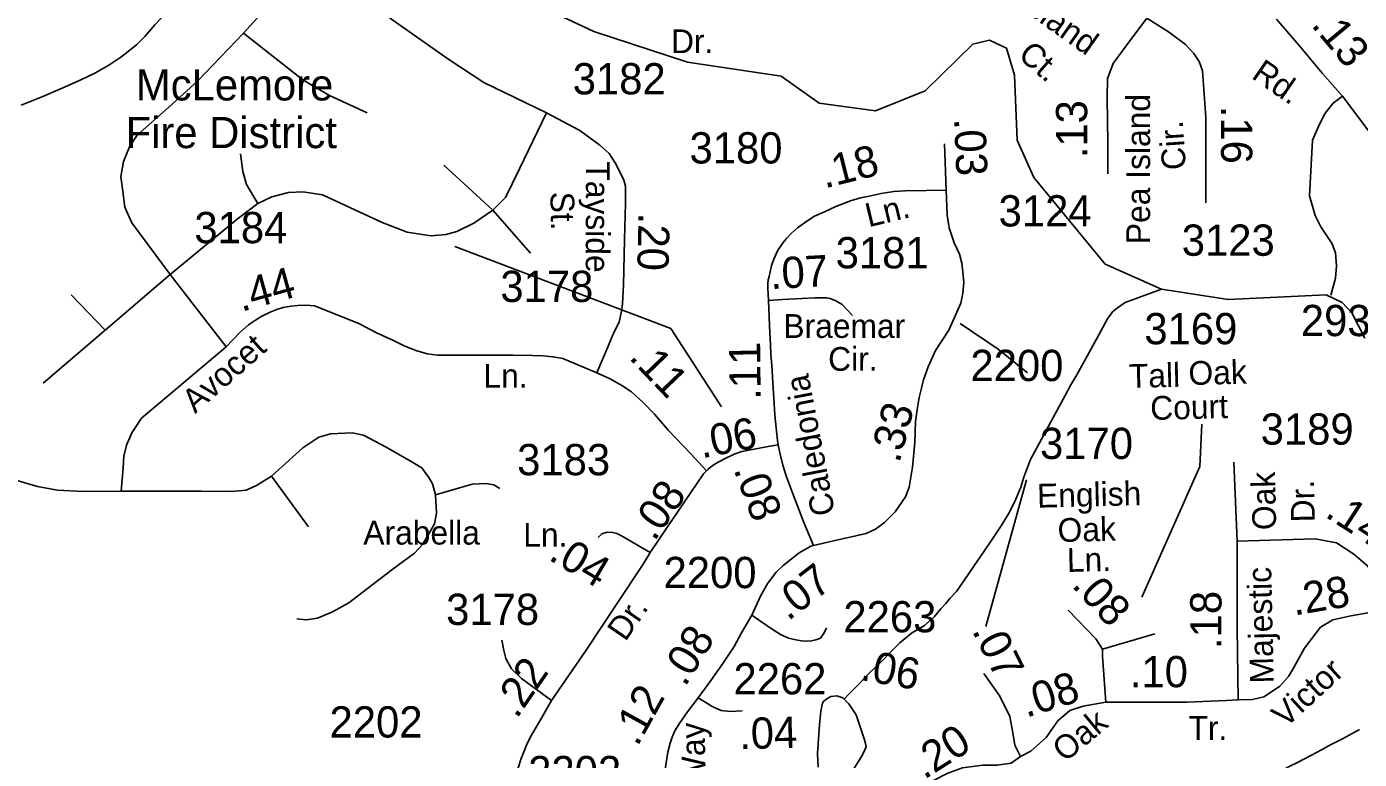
# Model space of a CAD drawing. Extents: x 2082433 to 2279600, y 546599 to 755198.
# Drawn here: x 2138773 to 2144102, y 663402 to 666332 of the extents above; entities that cross this region are included whole.
import ezdxf

# ---------------------------------------------------------------- set-up
doc = ezdxf.new("R2010")
doc.units = 0
for name, color, linetype in [('Exist Boundary Political Fire Districts Label', 7, 'Continuous'), ('Exist Hydrographic Creek Single Shore', 7, 'Continuous'), ('Exist Hydrographic Pond Under 1500 Sq Ft', 7, 'Continuous'), ('Exist Road Non-System Type 51', 7, 'Continuous'), ('Exist Road Secondary Mileage Hundredths English Label', 7, 'Continuous'), ('Exist Road Secondary Type 51 Attributed', 7, 'Continuous'), ('Exist Road Secondary Type 51 Label', 7, 'Continuous'), ('Exist Road Secondary Type 51 Number Label', 7, 'Continuous')]:
    doc.layers.add(name, color=color, linetype=linetype)

msp = doc.modelspace()

# ---------------------------------------------------------------- linework, layer by layer
at = {"layer": 'Exist Hydrographic Creek Single Shore'}
for points in [[(2144123.9, 665086.7), (2144072.2, 665188), (2144033, 665229.4), (2143968.7, 665259.3), (2143577.7, 665241), (2143310.7, 665282.6), (2143085.8, 665382.3), (2142800.7, 665729.3), (2142733.7, 665878.2), (2142723.7, 666137.6), (2142690.6, 666246.5), (2142623.8, 666277.4), (2142556.7, 666262.3), (2142365.6, 666075.9), (2142166.7, 665994.8), (2141941.8, 666025.6), (2141790.7, 666133.7), (2141415.6, 666190.5), (2141040.8, 666312.9), (2140480.8, 666576.9), (2139996.7, 666934.5), (2139837.8, 667075.5), (2139778.7, 667191.5)], [(2138750.8, 666018.5), (2138838.6, 666053.1), (2138906.3, 666081.4), (2138986.7, 666117.5), (2139046.3, 666145.8), (2139102.3, 666178.3), (2139150.1, 666210.4), (2139179.8, 666232.7), (2139213.7, 666260.8), (2139245.4, 666292.9), (2139285.4, 666338.8), (2139329.3, 666385.3), (2139374.8, 666437.2), (2139528.2, 666620.1), (2139573.7, 666671.9), (2139615.6, 666720.4), (2139645.3, 666754.4), (2139671.1, 666784.6), (2139701.3, 666812.5), (2139743.1, 666846.7), (2139779, 666874.9), (2139806.9, 666895), (2139854.8, 666927.1), (2139943.1, 666982)], [(2142041.4, 663643.1), (2142062, 663664.1), (2142102.2, 663704.3), (2142142, 663746.2), (2142189.6, 663792.5), (2142231, 663834.5), (2142265.2, 663868.6), (2142311.2, 663907.1), (2142362.8, 663937), (2142403, 663973.6), (2142428.3, 664003.3), (2142448.6, 664025.4), (2142464.3, 664045.8), (2142490.6, 664073.8), (2142520.1, 664116), (2142563.6, 664178), (2142601.5, 664234.3), (2142635.4, 664284.4), (2142673.1, 664340.3), (2142702.8, 664390.5), (2142728.4, 664442.6), (2142748.3, 664490.7), (2142760, 664530.7), (2142772.3, 664562.6), (2142787.5, 664600.8), (2142821.5, 664665), (2142877.3, 664769.3), (2142925.1, 664857.4), (2142948.7, 664899.3), (2142972.3, 664939.5), (2143043.8, 665069.8), (2143095.1, 665163.9), (2143115.2, 665192.1), (2143135.3, 665208.1), (2143165, 665228.3), (2143310.7, 665282.6)], [(2143437.2, 663162.8), (2143493.7, 663176.2), (2143547.6, 663198.5), (2143593.4, 663220.8), (2143669.2, 663275.1), (2143701.4, 663297.4), (2143738.7, 663325.3), (2143786.7, 663355.4), (2143820.8, 663373.8), (2143854.8, 663389.7), (2143910.6, 663418.2), (2143950.4, 663440.2), (2143984.6, 663458.5), (2144034.4, 663484.7), (2144102.1, 663521.1)]]:
    msp.add_lwpolyline(points, dxfattribs=at)
at = {"layer": 'Exist Hydrographic Pond Under 1500 Sq Ft'}
for points in [[(2141938.2, 663371.2), (2141935.8, 663425.1), (2141943.5, 663541.1), (2141949.3, 663595), (2141955, 663627), (2141958.9, 663633.3), (2141968.8, 663641.1), (2141989.1, 663653.5), (2142013.3, 663655.5), (2142037.1, 663647.4), (2142061, 663623.5)], [(2142061, 663623.5), (2142089.5, 663579.8), (2142107.6, 663527.7), (2142121.5, 663484.1), (2142127.9, 663465.8), (2142129.7, 663452.1), (2142119.9, 663428.1), (2142111.9, 663413.8), (2142074.4, 663353.8)]]:
    msp.add_lwpolyline(points, dxfattribs=at)
at = {"layer": 'Exist Road Non-System Type 51'}
for p, q in [((2140851.5, 665987), (2140984.9, 665916.3)), ((2140637.6, 665597.7), (2140441, 665777.7)), ((2140637.6, 665597.7), (2140788.3, 665426.6)), ((2139347.5, 665341.1), (2139087.7, 665118.9)), ((2139571, 665051.2), (2139347.5, 665341.1)), ((2139087.7, 665118.9), (2138951.1, 665259.3)), ((2139087.7, 665118.9), (2138838.8, 664905.7)), ((2139751.8, 664534.7), (2139900.6, 664332)), ((2143075.6, 663842), (2143284.4, 663904))]:
    msp.add_line(p, q, dxfattribs=at)
for points in [[(2140851.5, 665987), (2140601.9, 666108.3), (2140460.8, 666200.2), (2140237.4, 666358.6), (2140139.1, 666432.6), (2140085.5, 666468.4), (2140043.3, 666481.1), (2140005, 666488.8), (2139913.7, 666491.3), (2139843.5, 666473.5), (2139769.5, 666435.2), (2139706.9, 666379), (2139640.5, 666306.2)], [(2139640.5, 666306.2), (2139456.7, 666113.4), (2139341.2, 666010), (2139214.8, 665897.7), (2139184.1, 665851.7), (2139159.9, 665793), (2139149.7, 665733), (2139156, 665683.2), (2139166.3, 665610.4), (2139194.3, 665547.9), (2139347.5, 665341.1)], [(2139640.5, 666306.2), (2139878, 666119.8), (2139984, 666057.3), (2140134.6, 665987)], [(2143987.5, 665258.4), (2144006.1, 665326.6), (2144010.2, 665376.2), (2144006.1, 665427.9), (2143993.7, 665463.1), (2143948.2, 665531.3), (2143925.4, 665576.8), (2143902.7, 665655.4), (2143915.1, 665878.7), (2143944, 665944.8), (2143964.7, 665986.2), (2143997.8, 666025.5), (2144035, 666054.4)], [(2140637.6, 665597.7), (2140687.4, 665648.7), (2140743.6, 665763.6), (2140851.5, 665987)], [(2139698, 665624.5), (2139652.7, 665701.1), (2139637.3, 665753.4), (2139628.4, 665823.6)], [(2139698, 665624.5), (2139753.5, 665651.3), (2139819.9, 665669.2), (2139877.4, 665671.7), (2139956.5, 665658.9), (2140194.6, 665549.1), (2140294.2, 665510.8), (2140388.7, 665495.5), (2140448.7, 665500.6), (2140493.3, 665513.4), (2140561, 665546.6), (2140637.6, 665597.7)], [(2139347.5, 665341.1), (2139615, 665561.9), (2139698, 665624.5)], [(2142505.3, 665145.4), (2142658.4, 665042), (2142774.6, 664947.1)], [(2139751.8, 664534.7), (2139877.9, 664647.3), (2139941, 664690.8), (2139988.5, 664704.2), (2140074.3, 664707.3), (2140119.8, 664698), (2140210.8, 664650.4), (2140311.1, 664593.6), (2140353.5, 664567.7), (2140381.4, 664528.5), (2140395.9, 664503.6), (2140408.3, 664460.2)], [(2138549.4, 664623.6), (2138625.9, 664562.6), (2138716.9, 664522.2), (2138817.2, 664493.3), (2138896.8, 664478.8), (2138999.1, 664473.7), (2139150.8, 664474.4)], [(2139150.8, 664474.4), (2139473.7, 664474.7), (2139592.6, 664472.6), (2139650.4, 664478.8), (2139692.8, 664497.4), (2139751.8, 664534.7)], [(2140408.3, 664460.2), (2140555.1, 664502.6), (2140608.8, 664505.7), (2140641.9, 664499.5), (2140664.7, 664485)], [(2140408.3, 664460.2), (2140412.4, 664386.8), (2140404.1, 664344.4), (2140381.4, 664304.1), (2140355.5, 664261.7), (2140323.5, 664226.6), (2140233.5, 664159.4), (2140061.9, 664028.1), (2139995.8, 663991.9), (2139935.8, 663967.1), (2139890.3, 663959.8), (2139853.1, 663964)], [(2140872.3, 663637.4), (2140752.5, 663725.1), (2140712.2, 663764.4), (2140689.5, 663804.8), (2140681.2, 663837.8), (2140672.9, 663879.2)]]:
    msp.add_lwpolyline(points, dxfattribs=at)
at = {"layer": 'Exist Road Secondary Type 51 Attributed'}
for points in [[(2143252, 666366.1), (2143165.2, 666250.4), (2143118, 666184.2), (2143095.4, 666124.8), (2143093.3, 666045.4), (2143096.6, 665866.8), (2143096.6, 665743.4)], [(2143252, 666366.1), (2143338.8, 666311.6), (2143406.6, 666261.1), (2143440.5, 666224.8), (2143461.2, 666193.3), (2143475.2, 666155.3), (2143487.6, 665968.6), (2143487.7, 665627.9)], [(2144240.9, 665779.7), (2144035, 666054.4), (2143954.7, 666145.2), (2143861.1, 666257), (2143770.2, 666362.3)], [(2141052.6, 664948.2), (2141098.7, 665054.2), (2141120.9, 665108.4), (2141142.1, 665150.9), (2141151.8, 665194.4), (2141155.7, 665223.3), (2141159.5, 665298.7), (2141163.4, 665481.3), (2141168.2, 665624.8), (2141167.2, 665660.5), (2141167.2, 665694.3), (2141160.5, 665718.5), (2141147, 665748.4), (2141126.7, 665787.1), (2141102.5, 665824.8), (2141064.9, 665857.6), (2140984.9, 665916.3)], [(2142450.3, 665678.4), (2142442.6, 665863)], [(2141739.2, 665236.4), (2141736.6, 665286.9), (2141737, 665305.1), (2141738.3, 665319.8), (2141741.7, 665333.2), (2141746.1, 665351.8), (2141752.1, 665376.5), (2141761.2, 665402.4), (2141775.9, 665434.9), (2141797.9, 665468.3), (2141811.7, 665485.2), (2141832, 665506), (2141855.4, 665527.6), (2141892.2, 665553.6), (2141923.2, 665573.8), (2141963.9, 665591.9), (2142008.4, 665612.3), (2142067.7, 665635.2), (2142107.3, 665647.2), (2142142.3, 665654.6), (2142189.9, 665665.4), (2142240.8, 665672.2), (2142285.3, 665676.1), (2142371, 665677.4), (2142450.3, 665678.4)], [(2141919.1, 664256.8), (2141993.9, 664274.1), (2142129.8, 664304.7), (2142167.2, 664322.8), (2142203, 664348.6), (2142245.7, 664391.3), (2142286.9, 664451.9), (2142301.7, 664490.9), (2142315.1, 664569.9), (2142325.1, 664668.7), (2142327.5, 664753.3), (2142334.9, 664809), (2142342.4, 664848.7), (2142350.8, 664886.9), (2142359.7, 664920), (2142378.5, 664972.2), (2142407.8, 665036.7), (2142460.9, 665118.9), (2142493.1, 665190.5), (2142509, 665226.5), (2142516, 665265.7), (2142520.9, 665308.5), (2142518.4, 665337.8), (2142512.5, 665385.9), (2142502.6, 665422.2), (2142481.3, 665468), (2142461.4, 665527.6), (2142454.5, 665578.8), (2142450.3, 665678.4)], [(2141739.2, 665236.4), (2141796.1, 665241), (2141873.4, 665244.5), (2141924.1, 665247.2), (2141951.4, 665247.9), (2141972.6, 665247.9), (2141986.3, 665244.5), (2142008.9, 665235.6), (2142033.5, 665220.5), (2142075.9, 665177.4)], [(2141052.6, 664948.2), (2140917.3, 665005), (2140877.2, 665012.2), (2140838.5, 665015), (2140795.6, 665016.5), (2140718.7, 665017.8), (2140586.3, 665017.8), (2140477.6, 665017.8), (2140415.4, 665017.8), (2140376, 665024.3), (2140333.1, 665035.7), (2140285.8, 665054.3), (2140240, 665077.2), (2140172.1, 665108), (2140101.2, 665145.3), (2139924.4, 665215.2), (2139889.3, 665218.8), (2139855.7, 665217.4), (2139831.4, 665213.8), (2139799.2, 665208.8), (2139773.4, 665201.6), (2139747, 665190.1), (2139713.4, 665174.4), (2139688.4, 665158.6), (2139660.4, 665139.3), (2139626.1, 665108.5), (2139571, 665051.2), (2139232.3, 664766.3), (2139193.2, 664708.4), (2139172, 664657.8), (2139162.2, 664613.8), (2139159, 664568.1), (2139150.8, 664474.4)], [(2141778.8, 664659.1), (2141775.1, 664676.6), (2141764.7, 664778), (2141760.4, 664845.9), (2141758.6, 664886.2), (2141752.6, 664976.7), (2141749.1, 665021.3), (2141747.4, 665061.5), (2141744.8, 665106.5), (2141739.2, 665236.4)], [(2141491.6, 664556), (2141429, 664623.1), (2141339.2, 664716.8), (2141283.2, 664782.5), (2141238.7, 664828.9), (2141191.4, 664871.4), (2141153.7, 664897.5), (2141106.4, 664923.6), (2141052.6, 664948.2)], [(2141491.6, 664556), (2141496.3, 664560.9), (2141507, 664570.7), (2141525.7, 664584.1), (2141563.1, 664604.2), (2141602.8, 664622.9), (2141632.7, 664632.7), (2141738.5, 664653.6), (2141778.8, 664659.1)], [(2141919.1, 664256.8), (2141880.5, 664349), (2141839.9, 664456.7), (2141811.8, 664532.1), (2141796.7, 664578.8), (2141785.4, 664628.1), (2141778.8, 664659.1)], [(2141266.1, 664228.8), (2141337.7, 664335.5), (2141378.3, 664393.9), (2141479.8, 664543.5), (2141491.6, 664556)], [(2143613.2, 664274.1), (2143600.3, 664590.3)], [(2141266.1, 664228.8), (2141152, 664296.4), (2141133.5, 664305.2), (2141115.9, 664309.2), (2141094.2, 664310.8), (2141072.5, 664304.4), (2141058.9, 664289.2)], [(2143613.2, 664274.1), (2143925.4, 664284.5), (2144010.2, 664267.9), (2144080.5, 664222.4), (2144136.3, 664174.9), (2144188, 664083.9), (2144219, 664003.5)], [(2140715.6, 663218.7), (2140719.1, 663253.5), (2140727.1, 663319.2), (2140739.1, 663368.2), (2140751.1, 663405.2), (2140771.6, 663459.2), (2140787.7, 663492.7), (2140833.5, 663570), (2140872.3, 663637.4), (2141010.3, 663838.2), (2141135.1, 664028.4), (2141237.9, 664182.8), (2141264.7, 664226.5), (2141266.1, 664228.8)], [(2141672.5, 663978.8), (2141709.5, 664056.7), (2141737.2, 664106.2), (2141769.5, 664150.4), (2141797.8, 664177.7), (2141862.7, 664227.7), (2141909.4, 664254.5), (2141919.1, 664256.8)], [(2143617.3, 663639.7), (2143613.2, 663926.7), (2143613.2, 664274.1)], [(2141458.4, 663647.8), (2141509.1, 663717.9), (2141557.2, 663784.9), (2141602.3, 663853.3), (2141632.1, 663907.9), (2141672.5, 663978.8)], [(2141672.5, 663978.8), (2141699, 663960), (2141761.6, 663917.3), (2141790.1, 663900.3), (2141819.9, 663886.7), (2141849.3, 663879.3), (2141871, 663876.5), (2141893.4, 663875.1), (2141911.6, 663875.8), (2141929.4, 663879.7), (2141947.1, 663887.2), (2141962.3, 663907.4), (2141971.1, 663928)], [(2143088.9, 663630.9), (2143075.6, 663813), (2143075.6, 663842), (2143048.7, 663883.3), (2142937.2, 663998.7)], [(2143617.3, 663639.7), (2143675.2, 663641.4), (2143720.7, 663651.7), (2143782.8, 663693.1), (2143818.5, 663733.2), (2143834.3, 663760.4), (2143882.7, 663847.2), (2143947.2, 663931), (2143996.3, 663959.7), (2144068, 663976.3), (2144144.3, 663989.2), (2144219, 664003.5)], [(2142747.7, 663414), (2142724.8, 663458.9), (2142714.7, 663516.2), (2142704.5, 663573.6), (2142664.1, 663654.6), (2142600.1, 663745.6)], [(2141305.8, 663049.1), (2141301.3, 663071), (2141299.4, 663131.6), (2141306.8, 663215), (2141323.2, 663344.5), (2141330.6, 663388.5), (2141337, 663430.2), (2141346, 663466.5), (2141353.9, 663491.3), (2141364.2, 663513.9), (2141382.1, 663544.7), (2141415.9, 663592.4), (2141458.4, 663647.8)], [(2141458.4, 663647.8), (2141516.5, 663611.8), (2141549.9, 663597.5), (2141587.7, 663593.7), (2141633.8, 663596.6)], [(2143617.3, 663639.7), (2143570.8, 663637.9), (2143412.3, 663631.2), (2143088.9, 663630.9)], [(2143088.9, 663630.9), (2142998.1, 663614.1), (2142944, 663597.2), (2142896.8, 663556.7), (2142849.4, 663489.2), (2142788.7, 663435.3), (2142747.7, 663414)], [(2142747.7, 663414), (2142710, 663387), (2142653.2, 663378.9), (2142596.6, 663378.9), (2142515.4, 663368.1), (2142456.3, 663346.6), (2142399.5, 663316.9), (2142345.4, 663265.6), (2142313.2, 663219.7), (2142288.8, 663168.4), (2142275.5, 663092.8), (2142283.5, 663020), (2142294.1, 662939), (2142307.7, 662812.1), (2142318.5, 662747.4), (2142331.5, 662653.4)]]:
    msp.add_lwpolyline(points, dxfattribs=at)
at = {"layer": 'Exist Road Secondary Type 51 Number Label'}
msp.add_line((2142609.1, 663933.8), (2142770.7, 664520.3), dxfattribs=at)
for points in [[(2141551.7, 664811.2), (2141348.5, 665125.2), (2140485, 665453.1)], [(2143231.9, 664050.3), (2143464.4, 664572.8), (2143471.9, 664741.9)]]:
    msp.add_lwpolyline(points, dxfattribs=at)

# ---------------------------------------------------------------- texts
at = {"layer": 'Exist Boundary Political Fire Districts Label'}
for s, p in [('McLemore', (2139210, 666036.9)), ('Fire District', (2139168.7, 665846.2))]:
    msp.add_text(s, height=125, dxfattribs=at).set_placement(p)
at = {"layer": 'Exist Road Secondary Mileage Hundredths English Label'}
for s, rotation, p in [('.13', 309.7261, (2143906.4, 666337.5)), ('.13', 90, (2143013.8, 665805.6)), ('.16', 270.0044, (2143549, 666015.9)), ('.03', 272.3979, (2142481.4, 665964.8)), ('.18', 14.2327, (2141964.1, 665684.5)), ('.20', 268.6838, (2141220, 665589.2)), ('.07', 3.0947, (2141748.7, 665282.3)), ('.44', 15.5314, (2139631.9, 665191.1)), ('.11', 313.7685, (2141177.9, 665006.4)), ('.11', 90.625, (2141708.5, 664840.3)), ('.33', 75.0041, (2142262.6, 664583.6)), ('.06', 11.1631, (2141472.8, 664605.2)), ('.08', 290.4198, (2141598.8, 664561.5)), ('.08', 55.2256, (2141283, 664270.3)), ('.14', 327.0948, (2143960.2, 664374.8)), ('.04', 329.3588, (2140855.6, 664203)), ('.07', 37.601, (2141817.7, 663952.9)), ('.08', 312.5466, (2142948.4, 664095.1)), ('.28', 9.5543, (2143841.4, 663976.9)), ('.18', 90, (2143550.7, 663843.3)), ('.08', 58.2188, (2141405.9, 663688.5)), ('.07', 296.507, (2142551.6, 663917)), ('.22', 55.4977, (2140732.8, 663561.2)), ('.06', 349.7027, (2142102.9, 663720.2)), ('.10', 0.0454, (2143184.3, 663690.2)), ('.08', 17.3042, (2142769.9, 663568.2)), ('.12', 60.9251, (2141215.3, 663449.8)), ('.04', 1.5655, (2141623.7, 663442.3)), ('.20', 32.4414, (2142362, 663319.4))]:
    msp.add_text(s, height=125, rotation=rotation, dxfattribs=at).set_placement(p)
at = {"layer": 'Exist Road Secondary Type 51 Label'}
for s, rotation, p in [('Island', 324.5631, (2142736.9, 666410.1)), ('Ct.', 318.875, (2142732.8, 666211.2)), ('Rd.', 325.2966, (2143666.5, 666128.6)), ('Pea Island', 90, (2143265.2, 665462.4)), ('Cir.', 93.8878, (2143409, 665761.9)), ('Tayside', 269.8568, (2141009.8, 665793.3)), ('St.', 270.8678, (2140867.4, 665671.3)), ('Ln.', 13.4669, (2142139.6, 665529.6)), ('Avocet', 41.3725, (2139446.8, 664782.6)), ('Tall', 1.4022, (2143181.7, 664887)), ('Oak', 1.4022, (2143419.8, 664898.8)), ('Caledonia', 100.9004, (2142006.5, 664385.5)), ('Court', 1.4022, (2143266.9, 664759.1)), ('Oak', 91.3316, (2143769.9, 664319.9)), ('English', 1.4022, (2142814.4, 664408.4)), ('Dr.', 91.3316, (2143924.3, 664350.9)), ('Oak', 1.4022, (2142896.5, 664270.8)), ('Ln.', 1.4022, (2142933.6, 664151.2)), ('Majestic', 91.3316, (2143760, 663706.5)), ('Dr.', 55.4977, (2141167, 663869.7)), ('Victor', 42.5881, (2143806.5, 663524.9)), ('Oak', 39.6814, (2142924.7, 663387.4)), ('Way', 91.6378, (2141490, 663296.3)), ('Tr.', 0.0453, (2143419, 663479.8))]:
    msp.add_text(s, height=95, rotation=rotation, dxfattribs=at).set_placement(p)
for s, p in [('Dr.', (2141349.7, 666226.1)), ('Braemar', (2141799, 665087.3)), ('Cir.', (2141978, 664955.7)), ('Ln.', (2140600, 664888.3)), ('Arabella', (2140119.4, 664260.9)), ('Ln.', (2140758.9, 664252.5))]:
    msp.add_text(s, height=95, dxfattribs=at).set_placement(p)
at = {"layer": 'Exist Road Secondary Type 51 Number Label'}
for s, p in [('3182', (2140956.6, 666061.2)), ('3180', (2141423.7, 665784.8)), ('3124', (2142659.6, 665533)), ('3184', (2139443.9, 665466.1)), ('3123', (2143391.9, 665415.8)), ('3181', (2142008, 665365.5)), ('3178', (2140667.3, 665231)), ('3169', (2143242.3, 665062)), ('2933', (2143868, 665094.4)), ('2200', (2142546.9, 664914.7)), ('3189', (2143707.4, 664660.4)), ('3170', (2142825.2, 664603.1)), ('3183', (2140734.5, 664538.2)), ('2200', (2141319.8, 664086.7)), ('3178', (2140450.4, 663939.5)), ('2263', (2142038.7, 663910)), ('2262', (2141599.4, 663662)), ('2202', (2139984.3, 663489.2)), ('2202', (2140778.5, 663290.6))]:
    msp.add_text(s, height=125, dxfattribs=at).set_placement(p)

doc.saveas('drawing.dxf')
